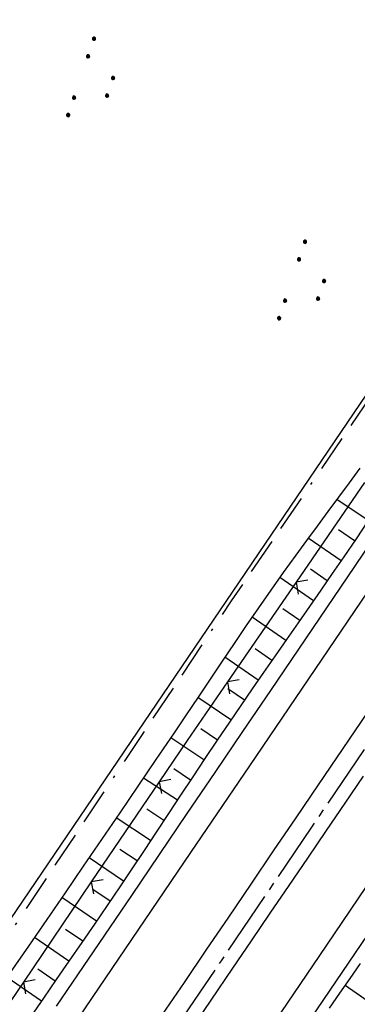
# Model space of a CAD drawing. Extents: x 510526 to 513920, y 467229 to 478797.
# Tile 453 of 467: x 513141 to 513183, y 477521 to 477643. Entities that reach past the tile are written whole.
import ezdxf

# ---------------------------------------------------------------- set-up
doc = ezdxf.new("R2010")
doc.units = 0
doc.header["$LTSCALE"] = 10
doc.header["$MEASUREMENT"] = 0
for name, pattern in [('ACAD_ISO16W100', [73, 15, -6.5, 15, -6.5, 15, -7, 1, -7]), ('ACHSE', [5.5, 4, -0.5, 0.5, -0.5]), ('LT00', [0])]:
    doc.linetypes.add(name, pattern=pattern)
doc.layers.get('0').update_dxf_attribs({"linetype": 'LT00'})
for name, color, linetype in [('-AX-020', 250, 'ACHSE'), ('BAB-KABEL', 220, 'ACAD_ISO16W100'), ('DFK_AB_L', 21, 'LT00'), ('DFK_NUTZUNG', 250, 'LT00'), ('V87_AFBR_BAB', 250, 'LT00'), ('V87_BOESCH', 250, 'LT00'), ('V87_BOSCHUNG', 250, 'LT00'), ('V87_LD_MARK', 250, 'LT00'), ('V87_ZAUN', 40, 'LT00')]:
    doc.layers.add(name, color=color, linetype=linetype)

# ---------------------------------------------------------------- blocks, each defined once
blk = doc.blocks.new('SYMB0024')
at = {"color": 0, "linetype": 'ByBlock'}
for p, q in [((-0.5, 0.5), (0, 0)), ((0, 0), (0.5, 0.5))]:
    blk.add_line(p, q, dxfattribs=at)
blk = doc.blocks.new('SYMB7111')
at = {"color": 0, "linetype": 'ByBlock'}
for p, q in [((-0.13, 0.202919), (-0.13, 0.177081)), ((-0.125, 0.172895), (-0.125, 0.207105)), ((-0.12, 0.209164), (-0.12, 0.170836)), ((-0.115, 0.170204), (-0.115, 0.209796)), ((-0.11, 0.209164), (-0.11, 0.170836)), ((-0.105, 0.172895), (-0.105, 0.207105)), ((-0.1, 0.202919), (-0.1, 0.177081)), ((-0.095, 0.189874), (-0.095, 0.190146)), ((0.1, 0.202919), (0.1, 0.177081)), ((0.105, 0.172895), (0.105, 0.207105)), ((0.11, 0.209164), (0.11, 0.170836)), ((0.115, 0.170204), (0.115, 0.209796)), ((0.12, 0.209164), (0.12, 0.170836)), ((0.125, 0.172895), (0.125, 0.207105)), ((0.13, 0.202919), (0.13, 0.177081)), ((0.135, 0.189874), (0.135, 0.190146)), ((-0.515, -0.177081), (-0.515, -0.202919)), ((-0.51, -0.207105), (-0.51, -0.172895)), ((-0.505, -0.170836), (-0.505, -0.209164)), ((-0.5, -0.209796), (-0.5, -0.170204)), ((-0.495, -0.170836), (-0.495, -0.209164)), ((-0.49, -0.207105), (-0.49, -0.172895)), ((-0.485, -0.177081), (-0.485, -0.202919)), ((-0.48, -0.190126), (-0.48, -0.189854)), ((-0.285, -0.177081), (-0.285, -0.202919)), ((-0.28, -0.207105), (-0.28, -0.172895)), ((-0.275, -0.170836), (-0.275, -0.209164)), ((-0.27, -0.209796), (-0.27, -0.170204)), ((-0.265, -0.170836), (-0.265, -0.209164)), ((-0.26, -0.207105), (-0.26, -0.172895)), ((-0.255, -0.177081), (-0.255, -0.202919)), ((-0.25, -0.190126), (-0.25, -0.189854)), ((0.255, -0.177081), (0.255, -0.202919)), ((0.26, -0.207105), (0.26, -0.172895)), ((0.265, -0.170836), (0.265, -0.209164)), ((0.27, -0.209796), (0.27, -0.170204)), ((0.275, -0.170836), (0.275, -0.209164)), ((0.28, -0.207105), (0.28, -0.172895)), ((0.285, -0.177081), (0.285, -0.202919)), ((0.29, -0.190126), (0.29, -0.189854)), ((0.485, -0.177081), (0.485, -0.202919)), ((0.49, -0.207105), (0.49, -0.172895)), ((0.495, -0.170836), (0.495, -0.209164)), ((0.5, -0.209796), (0.5, -0.170204)), ((0.505, -0.170836), (0.505, -0.209164)), ((0.51, -0.207105), (0.51, -0.172895)), ((0.515, -0.177081), (0.515, -0.202919)), ((0.52, -0.190126), (0.52, -0.189854))]:
    blk.add_line(p, q, dxfattribs=at)
for points in [[(-0.095, 0.19), (-0.096981, 0.198678), (-0.10253, 0.205637), (-0.11055, 0.209499), (-0.11945, 0.209499), (-0.12747, 0.205637), (-0.133019, 0.198678), (-0.135, 0.19), (-0.133019, 0.181322), (-0.12747, 0.174363), (-0.11945, 0.170501), (-0.11055, 0.170501), (-0.10253, 0.174363), (-0.096981, 0.181322), (-0.095, 0.19)], [(0.135, 0.19), (0.133019, 0.198678), (0.12747, 0.205637), (0.11945, 0.209499), (0.11055, 0.209499), (0.10253, 0.205637), (0.096981, 0.198678), (0.095, 0.19), (0.096981, 0.181322), (0.10253, 0.174363), (0.11055, 0.170501), (0.11945, 0.170501), (0.12747, 0.174363), (0.133019, 0.181322), (0.135, 0.19)], [(-0.48, -0.19), (-0.481981, -0.181322), (-0.48753, -0.174363), (-0.49555, -0.170501), (-0.50445, -0.170501), (-0.51247, -0.174363), (-0.518019, -0.181322), (-0.52, -0.19), (-0.518019, -0.198678), (-0.51247, -0.205637), (-0.50445, -0.209499), (-0.49555, -0.209499), (-0.48753, -0.205637), (-0.481981, -0.198678), (-0.48, -0.19)], [(-0.25, -0.19), (-0.251981, -0.181322), (-0.25753, -0.174363), (-0.26555, -0.170501), (-0.27445, -0.170501), (-0.28247, -0.174363), (-0.288019, -0.181322), (-0.29, -0.19), (-0.288019, -0.198678), (-0.28247, -0.205637), (-0.27445, -0.209499), (-0.26555, -0.209499), (-0.25753, -0.205637), (-0.251981, -0.198678), (-0.25, -0.19)], [(0.29, -0.19), (0.288019, -0.181322), (0.28247, -0.174363), (0.27445, -0.170501), (0.26555, -0.170501), (0.25753, -0.174363), (0.251981, -0.181322), (0.25, -0.19), (0.251981, -0.198678), (0.25753, -0.205637), (0.26555, -0.209499), (0.27445, -0.209499), (0.28247, -0.205637), (0.288019, -0.198678), (0.29, -0.19)], [(0.52, -0.19), (0.518019, -0.181322), (0.51247, -0.174363), (0.50445, -0.170501), (0.49555, -0.170501), (0.48753, -0.174363), (0.481981, -0.181322), (0.48, -0.19), (0.481981, -0.198678), (0.48753, -0.205637), (0.49555, -0.209499), (0.50445, -0.209499), (0.51247, -0.205637), (0.518019, -0.198678), (0.52, -0.19)]]:
    blk.add_lwpolyline(points, dxfattribs=at)

msp = doc.modelspace()

# ---------------------------------------------------------------- linework, layer by layer
at = {"layer": '-AX-020', "ltscale": 0.2, "flags": 128}
msp.add_lwpolyline([(513881.72, 478796.97), (513877.87, 478787.35), (513870.37, 478768.8), (513862.79, 478750.28), (513855.14, 478731.79), (513847.41, 478713.32), (513839.61, 478694.89), (513831.74, 478676.49), (513823.79, 478658.13), (513815.77, 478639.79), (513807.68, 478621.49), (513799.51, 478603.22), (513791.27, 478584.98), (513782.96, 478566.77), (513774.58, 478548.6), (513766.12, 478530.46), (513757.59, 478512.36), (513748.99, 478494.29), (513740.31, 478476.25), (513731.57, 478458.25), (513722.75, 478440.29), (513713.86, 478422.36), (513704.9, 478404.46), (513695.86, 478386.6), (513686.76, 478368.78), (513677.58, 478351), (513668.34, 478333.25), (513659.02, 478315.54), (513649.63, 478297.86), (513640.17, 478280.23), (513630.64, 478262.63), (513621.04, 478245.07), (513611.37, 478227.54), (513601.63, 478210.06), (513591.82, 478192.62), (513586.74, 478183.65), (513576.83, 478166.26), (513566.85, 478148.92), (513556.8, 478131.61), (513546.69, 478114.34), (513536.51, 478097.1), (513526.28, 478079.91), (513515.99, 478062.74), (513505.64, 478045.61), (513495.23, 478028.52), (513484.78, 478011.45), (513474.27, 477994.42), (513463.71, 477977.42), (513453.11, 477960.45), (513442.46, 477943.5), (513431.76, 477926.59), (513421.03, 477909.7), (513410.25, 477892.84), (513399.43, 477876), (513388.58, 477859.18), (513377.69, 477842.39), (513366.77, 477825.62), (513355.82, 477808.87), (513344.83, 477792.14), (513333.82, 477775.43), (513322.78, 477758.74), (513311.72, 477742.06), (513300.63, 477725.4), (513289.52, 477708.75), (513278.39, 477692.12), (513267.24, 477675.5), (513256.08, 477658.89), (513244.9, 477642.29), (513233.71, 477625.7), (513222.5, 477609.12), (513211.29, 477592.54), (513200.07, 477575.97), (513188.84, 477559.41), (513177.6, 477542.84), (513166.37, 477526.28), (513154.8, 477509.24), (513142.5, 477491.11), (513130.2, 477472.99), (513117.9, 477454.86), (513105.61, 477436.73), (513093.33, 477418.59), (513081.06, 477400.44), (513068.81, 477382.28), (513056.57, 477364.12), (513044.34, 477345.94), (513032.14, 477327.75), (513019.96, 477309.55), (513007.8, 477291.33), (512995.67, 477273.09), (512983.57, 477254.83), (512971.49, 477236.55), (512959.45, 477218.25), (512947.45, 477199.93), (512935.48, 477181.58), (512923.55, 477163.21), (512911.66, 477144.81), (512899.82, 477126.38), (512888.03, 477107.93), (512876.28, 477089.44), (512864.58, 477070.92), (512852.94, 477052.36), (512841.35, 477033.77), (512829.82, 477015.15), (512818.35, 476996.49), (512806.94, 476977.79), (512795.6, 476959.05), (512789.64, 476949.14), (512778.41, 476930.34), (512767.24, 476911.5), (512756.13, 476892.61), (512745.1, 476873.69), (512734.14, 476854.72), (512723.25, 476835.72), (512712.42, 476816.68), (512701.67, 476797.59), (512690.98, 476778.47), (512680.37, 476759.31), (512669.82, 476740.11), (512659.35, 476720.87), (512648.95, 476701.6), (512638.61, 476682.28), (512628.35, 476662.93), (512618.16, 476643.54), (512608.04, 476624.11), (512597.99, 476604.65), (512588.01, 476585.15), (512578.1, 476565.61), (512568.26, 476546.04), (512558.5, 476526.43), (512548.8, 476506.79), (512539.18, 476487.11), (512529.63, 476467.4), (512520.15, 476447.65), (512510.75, 476427.87), (512501.42, 476408.05), (512492.16, 476388.2), (512482.97, 476368.31), (512473.85, 476348.4), (512464.81, 476328.44), (512455.84, 476308.46), (512446.94, 476288.44), (512438.12, 476268.39), (512429.37, 476248.31), (512420.69, 476228.2), (512412.09, 476208.05), (512403.56, 476187.88), (512395.11, 476167.67), (512386.72, 476147.43), (512378.42, 476127.17), (512370.18, 476106.87), (512362.02, 476086.54), (512353.94, 476066.18), (512345.92, 476045.79), (512337.99, 476025.38), (512330.13, 476004.93), (512322.34, 475984.46), (512314.63, 475963.96), (512306.99, 475943.43), (512299.43, 475922.87), (512291.94, 475902.28), (512284.53, 475881.67), (512277.19, 475861.03), (512269.93, 475840.36), (512262.74, 475819.67), (512255.63, 475798.95), (512248.6, 475778.21), (512241.64, 475757.44), (512234.76, 475736.64), (512227.95, 475715.82), (512221.22, 475694.97), (512214.57, 475674.11), (512207.99, 475653.21), (512201.49, 475632.29), (512200.13, 475627.89), (512194.28, 475608.79), (512188.5, 475589.67), (512182.78, 475570.54), (512177.14, 475551.38), (512171.56, 475532.2), (512166.05, 475513.01), (512160.62, 475493.79), (512155.26, 475474.55), (512149.97, 475455.29), (512148.09, 475448.36), (512142.91, 475429.07), (512137.8, 475409.77), (512132.78, 475390.44), (512127.83, 475371.09), (512122.96, 475351.72), (512118.16, 475332.33), (512113.45, 475312.92), (512108.81, 475293.5), (512104.25, 475274.06), (512099.76, 475254.59), (512095.36, 475235.11), (512091.03, 475215.62), (512086.78, 475196.1), (512082.61, 475176.57), (512078.52, 475157.02), (512074.51, 475137.46), (512070.57, 475117.88), (512066.72, 475098.28), (512063.24, 475080.25), (512059.53, 475060.62), (512055.9, 475040.98), (512052.34, 475021.33), (512048.86, 475001.67), (512045.44, 474981.99), (512042.08, 474962.3), (512038.79, 474942.6), (512035.56, 474922.89), (512032.39, 474903.18), (512029.27, 474883.45), (512026.2, 474863.71), (512023.18, 474843.97), (512020.21, 474824.22), (512017.28, 474804.47), (512014.39, 474784.7), (512011.54, 474764.94), (512008.73, 474745.16), (512005.95, 474725.39), (512003.2, 474705.61), (512000.47, 474685.82), (511997.78, 474666.03), (511995.1, 474646.24), (511992.44, 474626.45), (511989.8, 474606.65), (511987.17, 474586.85), (511984.55, 474567.05), (511981.94, 474547.25), (511979.34, 474527.45), (511976.74, 474507.69), (511975.13, 474495.38), (511973.48, 474482.82), (511971.82, 474470.25), (511970.17, 474457.69), (511968.51, 474445.13), (511966.84, 474432.57), (511965.15, 474420.02), (511963.46, 474407.46), (511961.75, 474394.91), (511960.03, 474382.35), (511958.28, 474369.81), (511956.52, 474357.26), (511954.73, 474344.72), (511952.92, 474332.18), (511951.08, 474319.64), (511949.21, 474307.11), (511947.31, 474294.58), (511945.38, 474282.06), (511943.41, 474269.55), (511941.4, 474257.04), (511939.35, 474244.53), (511937.27, 474232.04), (511935.14, 474219.55), (511932.96, 474207.07), (511930.74, 474194.59), (511928.46, 474182.13), (511926.14, 474169.68), (511923.76, 474157.23), (511921.32, 474144.8), (511918.83, 474132.38), (511916.28, 474119.97), (511913.66, 474107.57), (511910.98, 474095.19), (511908.24, 474082.82), (511905.43, 474070.46), (511902.54, 474058.13), (511899.59, 474045.81), (511896.56, 474033.5), (511893.47, 474021.26), (511890.29, 474009), (511887.03, 473996.75), (511883.7, 473984.53), (511880.29, 473972.33), (511876.8, 473960.15), (511873.23, 473947.99), (511869.59, 473935.86), (511865.87, 473923.74), (511862.08, 473911.66), (511858.21, 473899.59), (511854.26, 473887.55), (511850.24, 473875.54), (511846.14, 473863.55), (511841.96, 473851.59), (511837.71, 473839.65), (511833.39, 473827.75), (511828.99, 473815.86), (511824.51, 473804.01), (511819.96, 473792.19), (511815.33, 473780.39), (511810.64, 473768.63), (511805.86, 473756.89), (511801.02, 473745.18), (511796.09, 473733.51), (511791.1, 473721.87), (511786.03, 473710.25), (511780.89, 473698.68), (511775.67, 473687.13), (511770.39, 473675.61), (511765.03, 473664.13), (511759.6, 473652.69), (511754.09, 473641.28), (511748.51, 473629.9), (511742.87, 473618.56), (511737.15, 473607.25), (511731.36, 473595.99), (511725.49, 473584.75), (511719.56, 473573.56), (511713.56, 473562.4), (511707.48, 473551.28), (511701.34, 473540.2), (511695.13, 473529.16), (511688.84, 473518.16), (511682.49, 473507.2), (511676.07, 473496.28), (511669.58, 473485.39), (511663.02, 473474.55), (511656.39, 473463.76), (511649.7, 473453), (511642.94, 473442.29), (511636.1, 473431.62), (511629.21, 473420.99), (511622.24, 473410.41), (511615.21, 473399.87), (511608.11, 473389.37), (511600.95, 473378.92), (511593.72, 473368.52), (511586.42, 473358.16), (511579.06, 473347.85), (511571.64, 473337.58), (511564.15, 473327.36), (511556.59, 473317.19), (511548.97, 473307.07), (511541.29, 473297), (511533.54, 473286.97), (511525.74, 473276.99), (511517.86, 473267.07), (511509.93, 473257.19), (511501.93, 473247.36), (511493.87, 473237.58), (511485.75, 473227.86), (511477.57, 473218.19), (511475.55, 473215.81), (511467.29, 473206.2), (511458.98, 473196.64), (511450.61, 473187.13), (511442.18, 473177.67), (511433.71, 473168.25), (511425.19, 473158.87), (511416.62, 473149.54), (511408.01, 473140.24), (511399.37, 473130.98), (511390.68, 473121.76), (511381.96, 473112.57), (511373.2, 473103.41), (511364.42, 473094.28), (511355.61, 473085.17), (511346.77, 473076.1), (511337.91, 473067.04), (511329.03, 473058), (511320.13, 473048.99), (511311.22, 473039.98), (511302.29, 473031), (511293.34, 473022.02), (511284.39, 473013.05), (511275.44, 473004.09), (511266.47, 472995.14), (511255.91, 472984.59), (511236.79, 472965.5), (511230.18, 472958.9), (511223.57, 472952.29), (511216.96, 472945.68), (511210.37, 472939.06), (511203.78, 472932.43), (511197.22, 472925.79), (511190.66, 472919.13), (511184.13, 472912.44), (511177.62, 472905.74), (511171.14, 472899.01), (511164.68, 472892.25), (511158.26, 472885.46), (511151.88, 472878.64), (511145.53, 472871.79), (511139.22, 472864.89), (511132.96, 472857.96), (511126.75, 472850.98), (511120.58, 472843.95), (511114.48, 472836.88), (511109.32, 472830.82), (511103.32, 472823.65), (511097.39, 472816.44), (511091.51, 472809.17), (511085.7, 472801.85), (511079.95, 472794.49), (511074.26, 472787.07), (511068.64, 472779.61), (511063.08, 472772.1), (511057.59, 472764.54), (511052.16, 472756.93), (511046.8, 472749.28), (511041.5, 472741.58), (511036.27, 472733.84), (511031.1, 472726.05), (511026.01, 472718.22), (511020.98, 472710.35), (511016.01, 472702.43), (511011.12, 472694.47), (511006.29, 472686.47), (511001.53, 472678.43), (510996.84, 472670.35), (510992.22, 472662.22), (510987.67, 472654.06), (510983.19, 472645.86), (510978.78, 472637.62), (510974.44, 472629.35), (510970.17, 472621.04), (510965.98, 472612.69), (510961.85, 472604.3), (510957.8, 472595.88), (510953.82, 472587.43), (510949.91, 472578.94), (510946.07, 472570.42), (510942.31, 472561.87), (510938.62, 472553.28), (510935.01, 472544.67), (510931.46, 472536.02), (510928, 472527.34), (510924.6, 472518.64), (510921.29, 472509.9), (510918.04, 472501.14), (510914.87, 472492.35), (510911.78, 472483.53), (510908.76, 472474.69), (510905.82, 472465.82), (510902.96, 472456.92), (510900.17, 472448), (510897.45, 472439.06), (510894.82, 472430.1), (510892.26, 472421.11), (510889.78, 472412.1), (510887.37, 472403.07), (510885.04, 472394.02), (510882.79, 472384.95), (510880.62, 472375.87), (510878.53, 472366.76), (510876.51, 472357.64), (510874.57, 472348.49), (510872.71, 472339.34), (510870.93, 472330.16), (510869.23, 472320.98), (510867.6, 472311.77), (510866.06, 472302.56), (510864.59, 472293.33), (510863.2, 472284.09), (510861.89, 472274.84), (510860.67, 472265.57), (510859.52, 472256.3), (510858.45, 472247.02), (510857.45, 472237.73), (510856.54, 472228.43), (510855.71, 472219.12), (510854.96, 472209.81), (510854.29, 472200.49), (510853.7, 472191.16), (510853.18, 472181.83), (510852.75, 472172.5), (510852.4, 472163.16), (510852.13, 472153.82), (510851.93, 472144.48), (510851.82, 472135.13), (510851.79, 472125.79), (510851.84, 472116.44), (510851.96, 472107.1), (510852.01, 472104.71), (510852.24, 472095.37), (510852.54, 472086.03), (510852.93, 472076.69), (510853.39, 472067.36), (510853.92, 472058.03), (510854.53, 472048.71), (510855.21, 472039.39), (510855.96, 472030.07), (510856.78, 472020.77), (510857.67, 472011.46), (510858.63, 472002.17), (510859.65, 471992.88), (510860.73, 471983.6), (510861.88, 471974.33), (510863.09, 471965.06), (510864.36, 471955.8), (510865.69, 471946.55), (510867.08, 471937.31), (510868.53, 471928.08), (510870.02, 471918.86), (510871.58, 471909.64), (510873.18, 471900.44), (510874.84, 471891.24), (510876.54, 471882.05), (510878.3, 471872.88), (510880.1, 471863.71), (510881.95, 471854.55), (510883.84, 471845.4), (510885.78, 471836.26), (510887.76, 471827.12), (510889.78, 471818), (510891.83, 471808.88), (510893.93, 471799.78), (510896.06, 471790.68), (510898.23, 471781.59), (510900.44, 471772.51), (510902.67, 471763.44), (510904.94, 471754.37), (510907.24, 471745.32), (510909.57, 471736.27), (510911.93, 471727.22), (510914.31, 471718.19), (510916.72, 471709.16), (510919.15, 471700.14), (510921.61, 471691.12), (510924.09, 471682.11), (510926.59, 471673.11), (510929.1, 471664.11), (510931.64, 471655.12), (510934.19, 471646.13), (510936.76, 471637.14), (510939.34, 471628.16), (510941.94, 471619.19), (510944.55, 471610.22), (510947.17, 471601.25), (510949.8, 471592.28), (510952.43, 471583.31), (510955.08, 471574.35), (510957.73, 471565.39), (510960.38, 471556.43), (510963.04, 471547.47), (510967.7, 471531.77), (510970.25, 471523.2), (510975.26, 471506.32), (510980.27, 471489.44), (510985.27, 471472.57), (510990.27, 471455.68), (510995.25, 471438.8), (511000.21, 471421.91), (511005.16, 471405.01), (511010.09, 471388.11), (511014.99, 471371.2), (511019.86, 471354.28), (511024.7, 471337.36), (511029.51, 471320.42), (511034.28, 471303.47), (511039.01, 471286.52), (511043.7, 471269.55), (511048.34, 471252.56), (511052.93, 471235.57), (511057.46, 471218.56), (511061.95, 471201.53), (511066.37, 471184.49), (511070.73, 471167.43), (511075.02, 471150.36), (511079.24, 471133.27), (511083.39, 471116.16), (511086.57, 471102.84), (511090.59, 471085.7), (511094.53, 471068.54), (511098.39, 471051.37), (511102.17, 471034.17), (511105.87, 471016.96), (511109.5, 470999.73), (511113.05, 470982.49), (511116.52, 470965.23), (511119.91, 470947.95), (511123.22, 470930.66), (511126.45, 470913.36), (511129.61, 470896.04), (511132.69, 470878.7), (511135.68, 470861.35), (511138.6, 470843.99), (511141.44, 470826.62), (511144.2, 470809.23), (511146.88, 470791.83), (511149.49, 470774.42), (511152.01, 470757), (511154.45, 470739.56), (511156.82, 470722.12), (511159.1, 470704.66), (511161.31, 470687.19), (511163.44, 470669.72), (511165.49, 470652.23), (511165.64, 470650.9), (511167.87, 470631.02), (511170.03, 470611.14), (511172.1, 470591.25), (511174.1, 470571.35), (511176.01, 470551.44), (511177.85, 470531.52), (511179.53, 470512.55), (511180.88, 470496.34), (511182.16, 470480.14), (511183.36, 470463.92), (511184.48, 470447.7), (511185.52, 470431.48), (511186.48, 470415.25), (511187.36, 470399.01), (511188.16, 470382.77), (511188.88, 470366.53), (511189.52, 470350.29), (511190.08, 470334.04), (511190.56, 470317.79), (511190.96, 470301.53), (511191.28, 470285.28), (511191.52, 470269.02), (511191.68, 470252.76), (511191.76, 470236.51), (511191.77, 470220.25), (511191.69, 470203.99), (511191.53, 470187.73), (511191.29, 470171.47), (511191.24, 470169.01), (511190.91, 470152.75), (511190.5, 470136.5), (511190.02, 470120.25), (511189.47, 470104), (511188.85, 470087.75), (511188.17, 470071.51), (511187.43, 470055.27), (511186.63, 470039.03), (511185.78, 470022.79), (511184.88, 470006.56), (511183.93, 469990.33), (511182.94, 469974.1), (511181.91, 469957.87), (511180.85, 469941.65), (511179.74, 469925.43), (511178.61, 469909.21), (511177.46, 469892.99), (511176.28, 469876.78), (511175.08, 469860.56), (511173.86, 469844.35), (511172.63, 469828.14), (511171.39, 469811.93), (511170.14, 469795.72), (511168.85, 469778.99), (511030.96, 467993.35), (511029.42, 467973.41), (511027.88, 467953.47), (511026.35, 467933.52), (511024.83, 467913.58), (511023.32, 467893.64), (511021.83, 467873.7), (511020.35, 467853.75), (511018.9, 467833.8), (511017.47, 467813.85), (511016.06, 467793.9), (511014.69, 467773.95), (511013.35, 467754), (511012.05, 467734.04), (511010.78, 467714.08), (511009.56, 467694.12), (511008.38, 467674.15), (511007.25, 467654.18), (511006.18, 467634.21), (511005.15, 467614.24), (511004.19, 467594.26), (511003.28, 467574.28), (511002.44, 467554.3), (511001.67, 467534.31), (511000.96, 467514.33), (511000.33, 467494.34), (510999.77, 467474.34), (510999.56, 467465.71), (510999.11, 467445.71), (510998.75, 467425.72), (510998.46, 467405.72), (510998.26, 467385.72), (510998.14, 467365.72), (510998.09, 467345.72), (510998.13, 467325.72), (510998.24, 467305.72), (510998.44, 467285.72), (510998.71, 467265.72), (510999.07, 467245.73), (510999.43, 467229.16)], dxfattribs=at)
at = {"layer": 'BAB-KABEL', "ltscale": 0.03, "flags": 128}
msp.add_lwpolyline([(513339.84, 477816.32), (513312.27, 477774.65), (513284.67, 477733), (513252.5, 477694.41), (513223.88, 477653.5), (513195.8, 477612.12), (513167.63, 477570.87), (513139.88, 477529.3), (513111.79, 477487.92), (513083.81, 477446.45), (513055.84, 477404.98), (513022.49, 477355.03), (513000.51, 477321.52), (512973.12, 477279.62), (512945.42, 477237.87), (512917.58, 477196.22), (512879.16, 477137.5), (512858.34, 477103.22), (512837.39, 477068.95), (512811.45, 477026.06), (512784.2, 476983.9), (512756.65, 476941.56), (512731.12, 476898.63), (512706.39, 476854.96), (512681.95, 476811.1), (512658.87, 476770.39), (512633.74, 476723.05), (512609.82, 476678.97), (512586.03, 476634.72), (512574.46, 476609.04), (512565.77, 476584.24), (512545.21, 476542.92), (512523.45, 476497.74), (512501.77, 476452.47), (512480.25, 476407.17), (512458.85, 476361.79), (512438.56, 476315.94), (512418.18, 476270.12), (512378.72, 476177.83), (512359.89, 476131.36), (512341.35, 476084.78), (512322.58, 476038.31), (512304.82, 475991.34), (512287.68, 475944.24), (512270.28, 475897.17), (512254.12, 475849.7), (512237.77, 475802.28), (512221.53, 475754.82), (512205.86, 475707.19), (512190.78, 475659.38), (512175.78, 475611.52), (512161.52, 475563.42), (512145.69, 475515.8), (512137.73, 475496.07), (512130.63, 475467.92), (512119.03, 475418.91), (512105.58, 475370.55), (512100.73, 475351.1), (512084.18, 475320.51), (512082.62, 475318.67), (512071.99, 475296.24), (512062.06, 475264.37), (512059.32, 475232.9), (512061.87, 475193.18), (512054.82, 475143.1), (512045.69, 475099.99), (512036.29, 475050.9), (512027.27, 475001.72), (512018.22, 474952.55), (512008.9, 474903.42), (512000.14, 474854.23), (511992.36, 474804.85), (511985.27, 474755.37), (511977.39, 474700.85), (511969.41, 474646.42), (511966.53, 474615.2), (511972.8, 474604.79), (511970.05, 474596.16), (511959.57, 474586.37), (511941.91, 474517.48), (511936.85, 474477.77), (511926.66, 474399.73), (511919.97, 474355.38), (511910.09, 474296.61), (511899.45, 474238.13), (511883.78, 474152.68), (511870.29, 474094), (511857.13, 474053.88), (511852.78, 474012.45), (511853.17, 473966.86), (511852.49, 473957.15), (511851.31, 473949.66), (511841.69, 473942.06), (511825.82, 473895.23), (511826.65, 473894.12), (511810.9, 473851.95), (511793.57, 473805.03), (511775.28, 473758.36), (511755.12, 473712.47), (511734.05, 473667.01), (511712.23, 473621.97), (511689.5, 473577.27), (511665.16, 473533.5), (511639.85, 473490.24), (511612.91, 473448.14), (511601.59, 473431.81), (511558.05, 473366.07), (511514.89, 473306.01), (511484.06, 473267.45), (511450.63, 473224.7), (511393.07, 473164.53), (511363.02, 473132.87), (511308.52, 473076.45), (511275.57, 473040.36), (511243.01, 473009.33), (511235.22, 472986.05), (511231.03, 472981.06), (511075.99, 472813.11), (511070.24, 472807.3), (511057.8, 472797.51), (511038.03, 472769.96), (511010.69, 472730.53), (510983.88, 472687.19), (510959.58, 472643.76), (510934.3, 472604.33), (510904.8, 472574.33), (510913.91, 472558.29), (510911.7, 472550.67), (510911.23, 472549.24), (510895.97, 472514.71), (510882.66, 472477.92), (510872.4, 472460.75), (510857.5, 472432.35), (510836.1, 472381.12), (510836.28, 472368.89), (510832.94, 472355.97), (510830.18, 472332.03), (510848.22, 472325.54), (510838.51, 472271.42), (510831.97, 472215.43), (510830.7, 472169.39), (510828.83, 472118.66), (510829.08, 472067.62), (510833.95, 472011.74), (510842.44, 471951.44), (510849.98, 471906.34), (510856.18, 471866.27), (510867.23, 471812.82), (510879.85, 471762.88), (510891.51, 471713.81), (510903.79, 471665.07), (510916.06, 471616.28), (510929.64, 471568.08), (510950.96, 471501.37), (510971.61, 471429.82), (510974.35, 471422.76), (510989.55, 471366.87), (511004.5, 471314.2), (511016.36, 471270.84), (511026.28, 471232.42), (511039.24, 471184.15), (511056.6, 471116.88), (511065.91, 471078.27), (511077.6, 471030.01), (511089.22, 470981.62), (511098.91, 470932.89), (511107.16, 470884.03), (511116.15, 470835.04), (511125.08, 470786.06), (511133.15, 470736.97), (511137.3, 470706.32), (511129.89, 470689.71), (511129.54, 470684.61), (511132.44, 470671.58), (511143.11, 470670.95), (511145.78, 470638.26), (511151.08, 470588.89), (511155.98, 470539.42), (511159.51, 470489.78), (511162.63, 470440.14), (511165.94, 470390.62), (511167.84, 470340.94), (511167.81, 470291.24), (511167.77, 470272.42), (511169.19, 470243.96), (511168.97, 470223.34), (511163.73, 470203.87), (511151.46, 470170.12), (511152.4, 470145.76), (511161.63, 470107.32), (511162.26, 470078.65), (511157.08, 470021.39), (511153.97, 469975.78), (511150.23, 469924.11), (511146.61, 469878.37), (511141.04, 469826.73), (511133.85, 469745.04), (511131.82, 469700.02), (511128.93, 469655.17), (511125.19, 469595.29), (511130.66, 469554.69), (511130.4, 469544.67), (511121.69, 469477.4)], dxfattribs=at)
at = {"layer": 'DFK_AB_L'}
msp.add_line((513095.56, 477465.68), (513258.47, 477705.38), dxfattribs=at)
at = {"layer": 'V87_AFBR_BAB'}
for points in [[(513263.39, 477646.05), (513258.94, 477639.44), (513254.54, 477632.91), (513250.14, 477626.38), (513245.74, 477619.85), (513241.28, 477613.26), (513236.83, 477606.67), (513232.37, 477600.08), (513227.85, 477593.41), (513223.33, 477586.73), (513218.81, 477580.05), (513215.37, 477574.97), (513211.93, 477569.89), (513208.49, 477564.81), (513205.05, 477559.74), (513201.66, 477554.74), (513198.27, 477549.74), (513194.88, 477544.74), (513191.48, 477539.75), (513184.49, 477529.44), (513177.49, 477519.14)], [(513145.97, 477520.64), (513150.63, 477527.5), (513155.29, 477534.36), (513158.74, 477539.44), (513162.18, 477544.51), (513165.63, 477549.59), (513169.08, 477554.67), (513172.55, 477559.78), (513176.02, 477564.9), (513179.49, 477570.01), (513182.96, 477575.13), (513186.41, 477580.21)], [(513187.5, 477561.45), (513182.96, 477554.76), (513178.42, 477548.07), (513175.63, 477543.98), (513172.85, 477539.88), (513170.06, 477535.78), (513167.28, 477531.69), (513164.5, 477527.59), (513161.79, 477523.59), (513159.08, 477519.6)], [(513162.47, 477517.44), (513165.15, 477521.39), (513167.83, 477525.34), (513170.15, 477528.75), (513172.48, 477532.17), (513174.81, 477535.58), (513177.14, 477538.99), (513179.46, 477542.41), (513181.78, 477545.82), (513184.05, 477549.16)]]:
    msp.add_lwpolyline(points, dxfattribs=at)
at = {"layer": 'V87_BOESCH'}
for points in [[(513183.6, 477587.3), (513182.27, 477585.5), (513180.94, 477583.72), (513179.61, 477581.93), (513178.28, 477580.14), (513176.95, 477578.35), (513175.64, 477576.54), (513174.08, 477574.38), (513172.54, 477572.19), (513171.01, 477570), (513169.5, 477567.8), (513168, 477565.6), (513166.5, 477563.39), (513165.01, 477561.17), (513163.52, 477558.95), (513162.03, 477556.74), (513160.54, 477554.52), (513158.3, 477551.21), (513156.06, 477547.9), (513153.8, 477544.59), (513151.54, 477541.29), (513149.28, 477537.99), (513147.02, 477534.7), (513144.75, 477531.4), (513142.49, 477528.1), (513140.22, 477524.8)], [(513184.63, 477580.85), (513183.11, 477578.58), (513181.58, 477576.31), (513180.17, 477574.26), (513178.76, 477572.21), (513177.34, 477570.17), (513175.92, 477568.13), (513174.5, 477566.09), (513173.07, 477564.05), (513171.65, 477562.01), (513170.23, 477559.96), (513168.82, 477557.91), (513167.41, 477555.86), (513165.89, 477553.6), (513164.37, 477551.33), (513162.86, 477549.06), (513161.35, 477546.78), (513159.85, 477544.51), (513158.34, 477542.23), (513156.83, 477539.95), (513155.32, 477537.68), (513153.8, 477535.42), (513152.24, 477533.11), (513150.67, 477530.81), (513149.09, 477528.52), (513147.51, 477526.23), (513145.93, 477523.94), (513144.34, 477521.65), (513142.76, 477519.36)], [(513183.64, 477525.93), (513182.34, 477524.09), (513181.05, 477522.25), (513179.77, 477520.4)]]:
    msp.add_lwpolyline(points, dxfattribs=at)
at = {"layer": 'V87_BOSCHUNG'}
for p, q in [((513184.61, 477580.83), (513180.73, 477583.44)), ((513182.94, 477578.33), (513180.94, 477579.68)), ((513181.25, 477575.84), (513177.16, 477578.63)), ((513179.55, 477573.35), (513177.47, 477574.78)), ((513177.84, 477570.89), (513173.65, 477573.78)), ((513176.13, 477568.42), (513174.03, 477569.87)), ((513174.41, 477565.96), (513170.22, 477568.85)), ((513172.69, 477563.5), (513170.61, 477564.94)), ((513170.98, 477561.04), (513166.84, 477563.9)), ((513169.27, 477558.57), (513167.22, 477559.99)), ((513167.58, 477556.11), (513163.49, 477558.91)), ((513165.91, 477553.63), (513163.86, 477555.02)), ((513164.25, 477551.16), (513160.13, 477553.9)), ((513162.59, 477548.67), (513160.52, 477550.04)), ((513160.95, 477546.17), (513156.75, 477548.92)), ((513159.29, 477543.67), (513157.18, 477545.05)), ((513157.63, 477541.16), (513153.38, 477543.97)), ((513155.97, 477538.65), (513153.83, 477540.08)), ((513154.29, 477536.15), (513150, 477539.03)), ((513152.61, 477533.65), (513150.46, 477535.11)), ((513150.91, 477531.17), (513146.61, 477534.11)), ((513149.21, 477528.69), (513147.06, 477530.16)), ((513147.5, 477526.22), (513143.22, 477529.17)), ((513144.09, 477521.28), (513139.83, 477524.22)), ((513145.79, 477523.75), (513143.66, 477525.22)), ((513181.76, 477523.27), (513185.03, 477520.97))]:
    msp.add_line(p, q, dxfattribs=at)
at = {"layer": 'V87_LD_MARK'}
for points in [[(513264.32, 477653.76), (513256.07, 477641.5), (513248.33, 477630.02), (513240.59, 477618.54), (513232.85, 477607.06), (513225.09, 477595.59), (513217.34, 477584.12), (513209.58, 477572.66), (513201.81, 477561.19), (513194.04, 477549.73), (513186.27, 477538.28), (513178.5, 477526.82), (513170.72, 477515.36), (513162.95, 477503.91), (513155.17, 477492.45), (513147.4, 477481), (513139.96, 477470.03), (513132.52, 477459.07), (513125.08, 477448.1)], [(513104.12, 477453.53), (513111.43, 477464.3), (513118.74, 477475.07), (513126.06, 477485.84), (513133.37, 477496.61), (513140.69, 477507.37), (513148, 477518.14), (513155.32, 477528.91), (513162.63, 477539.68), (513169.95, 477550.44), (513177.26, 477561.21), (513184.57, 477571.99), (513191.87, 477582.76), (513199.18, 477593.54), (513206.41, 477604.22), (513213.64, 477614.91), (513220.87, 477625.61), (513228.09, 477636.31), (513235.3, 477647.01)]]:
    msp.add_lwpolyline(points, dxfattribs=at)
at = {"layer": 'V87_ZAUN'}
for p, q in [((513184.18, 477585.53), (513175.67, 477573.18)), ((513175.67, 477573.18), (513167.16, 477560.83)), ((513158.69, 477548.45), (513150.27, 477536.04)), ((513150.27, 477536.04), (513141.85, 477523.62)), ((513141.85, 477523.62), (513133.43, 477511.21))]:
    msp.add_line(p, q, dxfattribs=at)
msp.add_lwpolyline([(513167.16, 477560.83), (513162.15, 477553.56), (513158.69, 477548.45)], dxfattribs=at)

# ---------------------------------------------------------------- block references
at = {"layer": 'DFK_NUTZUNG', "yscale": 10, "zscale": 10, "rotation": 251.28826}
for p, xscale in [((513150.81, 477635.19), 10), ((513176.98, 477610.03), 9.999999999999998)]:
    msp.add_blockref('SYMB7111', p, dxfattribs=dict(at, xscale=xscale))
at = {"layer": 'V87_ZAUN', "yscale": 2.100000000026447, "zscale": 2.1}
for p, xscale, rotation in [((513175.67, 477573.18), 2.100000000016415, 235.4301994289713), ((513167.16, 477560.83), 2.100000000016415, 235.4301994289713), ((513158.69, 477548.45), 2.099999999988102, 235.8500794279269), ((513150.27, 477536.04), 2.099999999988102, 235.8500794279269), ((513141.85, 477523.62), 2.099999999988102, 235.8500794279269)]:
    msp.add_blockref('SYMB0024', p, dxfattribs=dict(at, xscale=xscale, rotation=rotation))

doc.saveas('drawing.dxf')
